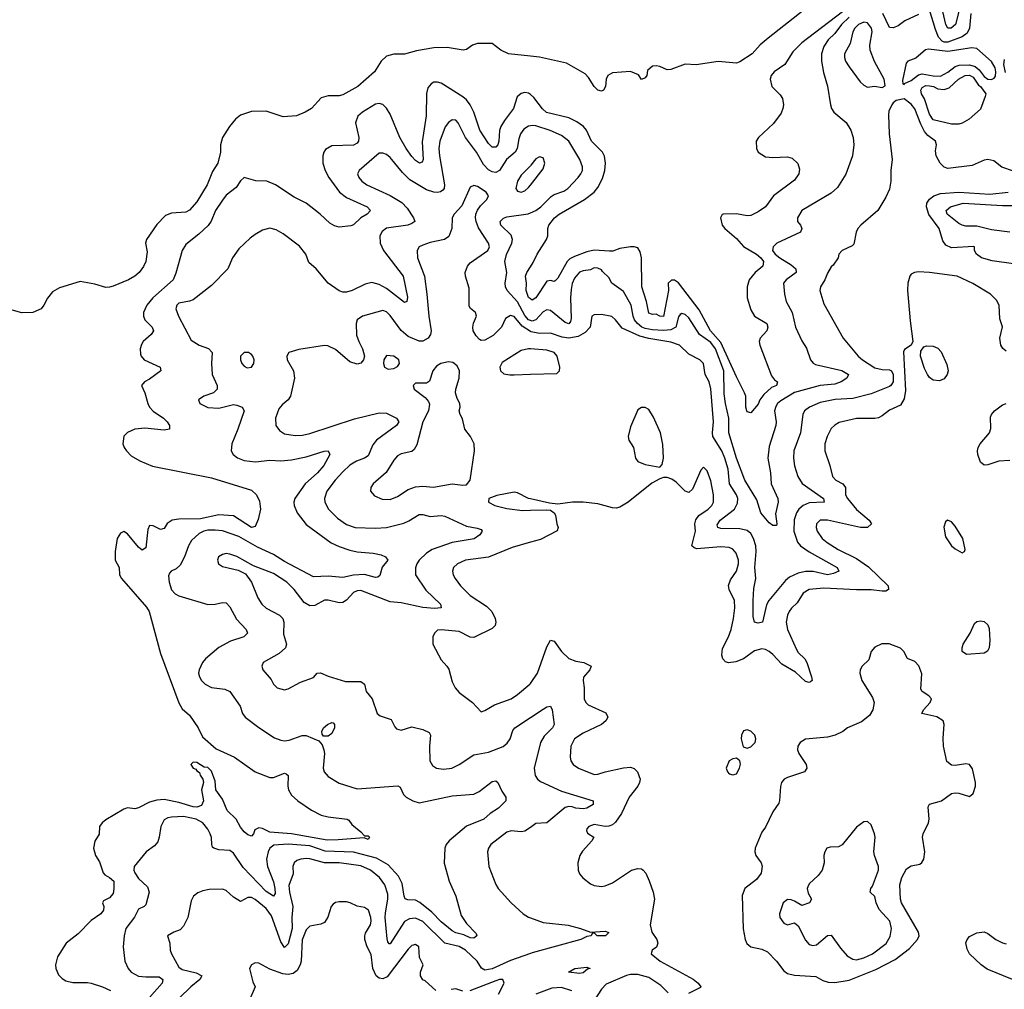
# Model space of a CAD drawing. Header units: inches. Extents: x 2001573 to 2220545, y 644482 to 846830.
# Tile 330 of 656: x 2057198 to 2062600, y 752676 to 757997. Entities that reach past the tile are written whole.
import ezdxf

# ---------------------------------------------------------------- set-up
doc = ezdxf.new("R2010")
doc.units = ezdxf.units.IN
doc.header["$MEASUREMENT"] = 0
doc.layers.add('C0755', color=7, linetype='Continuous')
doc.layers.add('C0765', color=7, linetype='Continuous')

msp = doc.modelspace()

# ---------------------------------------------------------------- linework, layer by layer
at = {"layer": 'C0755', "color": 5}
for points, elevation in [([(2060000, 757797.2), (2059879, 757810), (2059837.2, 757830), (2059790, 757866), (2059710, 757866.6), (2059682.8, 757857.2), (2059650, 757833.2), (2059630.3, 757829.7), (2059544.1, 757844.1), (2059470, 757842.2), (2059374.4, 757825.6), (2059310, 757807.8), (2059250, 757807.4), (2059210, 757796), (2059181.7, 757770), (2059144.2, 757710), (2059053, 757630), (2058970, 757584.7), (2058950, 757578.9), (2058890, 757579.3), (2058851.9, 757568.1), (2058798, 757510), (2058764.9, 757490), (2058716.3, 757470), (2058643.3, 757463.3), (2058550, 757495.6), (2058470, 757493.3), (2058410, 757473), (2058382.4, 757450), (2058348.4, 757410), (2058310.5, 757350), (2058299.1, 757310), (2058299.3, 757270), (2058285.8, 757210), (2058255.8, 757164.2), (2058225.6, 757090), (2058170, 756996.4), (2058130, 756951.1), (2058110, 756940.4), (2058030, 756934.7), (2057997.4, 756922.6), (2057950, 756872.3), (2057894, 756790), (2057887.3, 756770), (2057896.7, 756723.3), (2057890.4, 756670), (2057877.2, 756642.8), (2057852.7, 756610), (2057830, 756589.6), (2057794.8, 756570), (2057710, 756534), (2057690, 756529.6), (2057670, 756527.3), (2057610, 756545.1), (2057530, 756560.9), (2057415.2, 756524.8), (2057376.8, 756503.2), (2057350.5, 756469.5), (2057330.4, 756429.6), (2057314.8, 756410), (2057270, 756389.7), (2057210, 756388.4), (2057057.2, 756430)], 280), ([(2060000, 757585.3), (2059990, 757593.3), (2059970, 757596.6), (2059950, 757591.7), (2059927.4, 757572.6), (2059906.7, 757510), (2059857, 757443), (2059838.5, 757410), (2059831.3, 757388.7), (2059826.9, 757330), (2059820.6, 757310), (2059810, 757298), (2059790, 757296.8), (2059770, 757317.8), (2059722.8, 757390), (2059689.4, 757490), (2059670, 757528.7), (2059650, 757556.2), (2059630, 757573.6), (2059510, 757647.9), (2059490, 757654), (2059470, 757653.1), (2059455.2, 757644.8), (2059437.7, 757622.3), (2059429, 757591), (2059427.8, 757470), (2059406.2, 757326.2), (2059411, 757229), (2059405.5, 757214.5), (2059391, 757209), (2059370, 757223.7), (2059350, 757245.7), (2059317.7, 757290), (2059283.4, 757350), (2059230, 757478), (2059210, 757511.9), (2059190.9, 757530.9), (2059170, 757536.7), (2059150, 757532.3), (2059078.3, 757490), (2059053.3, 757466.7), (2059040.7, 757430), (2059059.1, 757350), (2059056.8, 757330), (2059050, 757318.4), (2059030, 757307.7), (2058910, 757305), (2058876.2, 757283.8), (2058866, 757270), (2058860.6, 757250), (2058861.9, 757210), (2058873.5, 757170), (2058893.3, 757130), (2058952.1, 757050), (2058990, 757021.2), (2059103.6, 756970), (2059121.8, 756950), (2059105.2, 756930), (2059069.2, 756910), (2059030, 756871), (2059015, 756865), (2058950, 756859.1), (2058924.8, 756864.8), (2058899.9, 756880), (2058846.7, 756930), (2058770, 756990.3), (2058703.2, 757023.2), (2058601.6, 757090), (2058554, 757110), (2058492.6, 757112.6), (2058429.4, 757130.6), (2058410, 757112.6), (2058384.8, 757075.2), (2058330, 757033), (2058310, 757007.2), (2058272.8, 756950), (2058248.2, 756891.8), (2058232.2, 756867.8), (2058181.1, 756818.9), (2058110, 756763.4), (2058089.8, 756730), (2058053.9, 756606.1), (2058039, 756570), (2057927.9, 756470), (2057896.2, 756430), (2057877.9, 756390), (2057876.6, 756370), (2057883.8, 756350), (2057923.9, 756310), (2057931.2, 756290), (2057919.2, 756270), (2057875.8, 756230), (2057866.2, 756213.8), (2057858.8, 756190), (2057860.9, 756160.9), (2057864.2, 756150), (2057881.5, 756130), (2057968.7, 756090), (2057972.2, 756070), (2057910, 756023.2), (2057883.1, 756010), (2057866.4, 755990), (2057884.9, 755950), (2057900.6, 755890), (2057910.7, 755870.7), (2057930, 755849.1), (2057987, 755810), (2058006.7, 755790), (2058019.5, 755770), (2058018.8, 755750), (2057990, 755743.5), (2057884.6, 755755.4), (2057830, 755749.8), (2057790, 755731.1), (2057770, 755711.5), (2057763.9, 755670), (2057770.3, 755650), (2057783.6, 755630), (2057810, 755604), (2057856.3, 755576.3), (2057927, 755547.1), (2058250, 755481.8), (2058470, 755415.2), (2058497, 755390), (2058514, 755354), (2058518.5, 755310), (2058506.7, 755253.3), (2058490, 755216), (2058470.2, 755209.8), (2058370, 755274.5), (2058290, 755279.7), (2058190, 755257.6), (2058070, 755255.6), (2058034.9, 755250), (2058007.7, 755232.3), (2057990, 755204.7), (2057970, 755199.3), (2057930, 755219.3), (2057910, 755220.5), (2057900.5, 755199.5), (2057890, 755099), (2057870, 755085.1), (2057850, 755102.6), (2057790, 755176), (2057770, 755188.2), (2057750, 755178.7), (2057733.4, 755150), (2057721.8, 755078.2), (2057720.8, 755030), (2057743.1, 754990), (2057745.1, 754950), (2057755.4, 754930), (2057893.9, 754773.9), (2057907.2, 754750), (2057970, 754519.6), (2058070, 754247.7), (2058090, 754214.8), (2058130, 754181), (2058176.4, 754110), (2058201.5, 754061.5), (2058276.2, 753996.2), (2058376.4, 753950), (2058489.6, 753869.6), (2058570, 753838.2), (2058590, 753838.8), (2058650, 753862.2), (2058659, 753859), (2058670.2, 753850), (2058668.1, 753790), (2058671.8, 753770), (2058690, 753741.6), (2058723, 753710), (2058799.2, 753659.2), (2058851.8, 753631.8), (2058890, 753621.6), (2058994, 753610), (2059003.6, 753603.6), (2059019.6, 753579.6), (2059070, 753541), (2059090, 753518), (2059110, 753518.8), (2059117.3, 753510), (2059110, 753499), (2059088.1, 753508.1), (2058944.6, 753495.4), (2058885.1, 753494.9), (2058690, 753528.7), (2058570, 753537.9), (2058530, 753558.2), (2058510, 753561.8), (2058488.5, 753551.5), (2058481.1, 753530), (2058470, 753515.6), (2058450, 753523.1), (2058430, 753539.8), (2058410, 753565.6), (2058384.9, 753610), (2058336.8, 753656.8), (2058310, 753719), (2058274.7, 753770), (2058270, 753818), (2058250, 753872.3), (2058230, 753894), (2058210, 753895.3), (2058170, 753921.2), (2058150, 753922.7), (2058137.3, 753910), (2058148.7, 753890), (2058164, 753884), (2058170, 753874), (2058185.1, 753865.1), (2058188.3, 753851.7), (2058203.2, 753830), (2058205.4, 753810), (2058195.5, 753770), (2058206.3, 753710), (2058196.1, 753683.9), (2058170, 753675.5), (2058150, 753677.7), (2058070, 753701.2), (2057990, 753717.5), (2057950, 753714.8), (2057910, 753703.5), (2057850, 753671.6), (2057830, 753666.6), (2057790, 753671.3), (2057770, 753664.5), (2057670, 753606.6), (2057650, 753589.2), (2057636.3, 753570), (2057633.2, 753526.8), (2057610.5, 753489.5), (2057602, 753450), (2057613, 753410), (2057635.2, 753375.3), (2057655.1, 753315.1), (2057664.2, 753304.2), (2057690.3, 753290), (2057713.5, 753270), (2057715.1, 753230), (2057710, 753201.6), (2057690, 753178.5), (2057658.4, 753161.6), (2057652.4, 753150), (2057658.9, 753130), (2057657.6, 753110), (2057642.8, 753090), (2057590, 753052.8), (2057518.9, 752981.1), (2057451.8, 752930), (2057405.2, 752854.8), (2057393.7, 752810), (2057395.5, 752790), (2057410, 752755), (2057430, 752735), (2057450, 752723.3), (2057490, 752713.2), (2057570, 752713.4), (2057589.6, 752709.6), (2057651.8, 752690), (2057696.5, 752670)], 320), ([(2060000, 757414.5), (2059990, 757412.2), (2059964.5, 757395.5), (2059945.4, 757370), (2059936.3, 757343.7), (2059927.8, 757290), (2059915.9, 757270), (2059869.5, 757230), (2059830, 757169.2), (2059810, 757158.8), (2059790, 757161.1), (2059770, 757172), (2059742.7, 757202.7), (2059704.3, 757270), (2059644.7, 757350), (2059603.1, 757430), (2059590, 757445.3), (2059570, 757447.6), (2059550, 757433.3), (2059531.8, 757408.2), (2059502.3, 757330), (2059498.3, 757290), (2059501.1, 757250), (2059529, 757090), (2059526.3, 757070), (2059519, 757061), (2059507.4, 757052.6), (2059490, 757048.4), (2059469.5, 757049.5), (2059430, 757062.6), (2059338.6, 757118.6), (2059297.3, 757157.3), (2059230, 757239.8), (2059210, 757256.4), (2059190, 757265.1), (2059170, 757263.5), (2059059.5, 757170), (2059052, 757150), (2059058.9, 757130), (2059074.9, 757110), (2059103.1, 757090), (2059231.4, 757031.4), (2059294.1, 756994.1), (2059323.2, 756963.2), (2059359.3, 756910), (2059366, 756890), (2059350, 756877.6), (2059327.3, 756870), (2059210, 756851.9), (2059185.8, 756834.2), (2059173.7, 756810), (2059176.3, 756770), (2059193.6, 756730), (2059301.7, 756590), (2059326.5, 756473.5), (2059322, 756450), (2059310, 756445.3), (2059210, 756522.2), (2059170, 756543), (2059130, 756555.4), (2059094, 756546), (2059022, 756510), (2058990, 756502), (2058970, 756502), (2058950, 756509.6), (2058890, 756551.8), (2058823.6, 756630), (2058784.9, 756664.9), (2058768.4, 756710), (2058733.6, 756753.6), (2058642.5, 756822.5), (2058604.2, 756844.2), (2058570, 756853), (2058530, 756842.4), (2058490, 756818.7), (2058462, 756798), (2058400.5, 756739.5), (2058364.6, 756690), (2058339.5, 756630), (2058250, 756538.4), (2058150, 756459.6), (2058130, 756451.8), (2058070, 756440.7), (2058060.4, 756430), (2058054.9, 756410), (2058069.2, 756370), (2058138, 756238), (2058182.4, 756210), (2058232.8, 756192.8), (2058253.2, 756170), (2058250.2, 756110), (2058253.6, 756050), (2058280.4, 755990), (2058280.4, 755970), (2058260.5, 755950), (2058208.2, 755930), (2058178.4, 755910), (2058186.4, 755890), (2058230, 755869.2), (2058290, 755864.5), (2058370, 755885), (2058390, 755882.2), (2058418.9, 755870), (2058430.2, 755850), (2058395, 755750), (2058360.9, 755670), (2058358, 755630), (2058368.5, 755610), (2058392.1, 755592.1), (2058430, 755578), (2058491.1, 755571.1), (2058570, 755579.4), (2058630, 755576.6), (2058690, 755582.1), (2058770, 755597.8), (2058869, 755629), (2058891, 755630), (2058900.3, 755610), (2058865.9, 755550), (2058831.9, 755510), (2058764.1, 755450), (2058707.7, 755370), (2058702.7, 755350), (2058703.8, 755330), (2058719.3, 755290), (2058770, 755226.5), (2058906.5, 755126.5), (2058950, 755105.9), (2059010, 755085.1), (2059050, 755077), (2059138, 755070), (2059180.4, 755060.4), (2059204.9, 755050), (2059218, 755030), (2059187.5, 754992.5), (2059173.4, 754946.6), (2059162.4, 754937.6), (2059150, 754936.4), (2059090, 754952.5), (2059030, 754948.2), (2058970, 754936.2), (2058890, 754943.6), (2058810, 754939.1), (2058650, 755023.7), (2058590, 755061.3), (2058502, 755102), (2058400.6, 755160.6), (2058310, 755191.4), (2058270, 755196.2), (2058230, 755194.9), (2058207.2, 755190), (2058182.5, 755177.5), (2058141.2, 755138.8), (2058124.1, 755110), (2058102.9, 755050), (2058077.3, 755002.7), (2058057, 754983), (2058028.6, 754971.4), (2058020, 754960), (2058014.8, 754945.2), (2058017.9, 754910), (2058030, 754868.9), (2058050, 754846.3), (2058070, 754834.6), (2058230, 754787.3), (2058270, 754789.3), (2058310, 754799.3), (2058330, 754796.5), (2058350, 754775.3), (2058387.3, 754707.3), (2058439.5, 754650), (2058447, 754630), (2058428.2, 754610), (2058354.4, 754585.6), (2058290, 754552.2), (2058216.9, 754490), (2058200.2, 754470), (2058181.7, 754430), (2058179.6, 754410), (2058184, 754390), (2058195.3, 754370), (2058214.9, 754350), (2058250, 754332.9), (2058323.8, 754323.8), (2058350.1, 754310.1), (2058407.7, 754230), (2058420.2, 754190), (2058434.9, 754170), (2058510, 754112.3), (2058596.7, 754056.7), (2058630, 754042.3), (2058650, 754040.3), (2058676.3, 754043.7), (2058747.9, 754067.9), (2058770, 754068), (2058839.1, 754039.1), (2058857, 754017), (2058867.1, 753990), (2058870.1, 753969.9), (2058863.2, 753890), (2058868.6, 753868.6), (2058890, 753843.1), (2058950, 753807.9), (2059050, 753776.9), (2059272.6, 753792.6), (2059285.7, 753785.7), (2059304.4, 753744.4), (2059317.7, 753730), (2059355.3, 753710), (2059390, 753699.8), (2059570, 753737.4), (2059690, 753746.3), (2059719.4, 753760.6), (2059790, 753815.8), (2059810, 753820.5), (2059820.5, 753810), (2059842.6, 753762.6), (2059866, 753730), (2059866, 753710), (2059825.3, 753670), (2059778.9, 753641.1), (2059743.6, 753610), (2059648.8, 753571.2), (2059554.6, 753490), (2059537.7, 753470), (2059530.2, 753450), (2059527.4, 753367.4), (2059554.2, 753270), (2059590, 753187.7), (2059621, 753081), (2059650, 753037.3), (2059702, 752982), (2059706, 752970), (2059690, 752957.2), (2059670, 752958.4), (2059635.5, 752975.5), (2059590, 752986.7), (2059570, 752996.5), (2059510, 753046.8), (2059459.4, 753099.4), (2059393.3, 753153.3), (2059370, 753164.9), (2059327.1, 753167.1), (2059313.2, 753173.2), (2059306.9, 753186.9), (2059297.2, 753257.2), (2059277.1, 753297.1), (2059219, 753359), (2059155.4, 753395.4), (2059030, 753428.1), (2058874.6, 753434.6), (2058790, 753463.1), (2058670, 753473.3), (2058592.2, 753467.8), (2058570, 753449.7), (2058560.7, 753430), (2058551.9, 753390), (2058557.6, 753350), (2058590, 753265.3), (2058598.1, 753230), (2058598.9, 753201.1), (2058590, 753187.5), (2058550, 753212.6), (2058423.6, 753343.6), (2058370, 753422.7), (2058350, 753438.5), (2058290, 753440.9), (2058262.7, 753450), (2058256.3, 753456.3), (2058251.1, 753471.1), (2058250.8, 753509.2), (2058243.4, 753530), (2058230, 753555), (2058201.8, 753590), (2058166, 753610), (2058096, 753624), (2058030, 753621.5), (2058010, 753617.4), (2057990, 753606.6), (2057972.2, 753570), (2057963.5, 753510), (2057955, 753485), (2057936.7, 753463.3), (2057891.3, 753430), (2057825.6, 753350), (2057823.8, 753330), (2057830, 753315.8), (2057850, 753284.9), (2057898.3, 753238.3), (2057908.4, 753208.4), (2057890, 753139.5), (2057880.5, 753130), (2057850, 753116.2), (2057827.3, 753072.7), (2057780.7, 753010), (2057770.2, 752970), (2057765.4, 752910), (2057774.7, 752830), (2057792.7, 752790), (2057809.5, 752769.5), (2057850, 752748.7), (2057890, 752743.6), (2057963.7, 752743.7), (2057983.5, 752730), (2057978.8, 752710), (2057910, 752631.7)], 340), ([(2060000, 757195.6), (2059950, 757144), (2059930, 757111.3), (2059920.9, 757070), (2059930, 757054.9), (2059950, 757050.3), (2059970, 757057.8), (2059990, 757076.5), (2060000, 757089.3)], 360), ([(2060000, 756286.5), (2059954.8, 756314.8), (2059910, 756368.6), (2059890, 756373.3), (2059863.4, 756356.6), (2059840.9, 756310), (2059796.1, 756263.9), (2059750, 756237.3), (2059730, 756236.4), (2059721.3, 756241.3), (2059701.8, 756261.8), (2059686.5, 756290), (2059684, 756310), (2059687.9, 756332.1), (2059704.7, 756370), (2059699.3, 756390), (2059671.2, 756411.2), (2059664.8, 756424.8), (2059664, 756524), (2059643.4, 756590), (2059642.6, 756610), (2059655.5, 756644.5), (2059670, 756662.7), (2059767.3, 756730), (2059775.3, 756750), (2059769.8, 756770), (2059714.6, 756854.6), (2059701.7, 756890), (2059699.4, 756910), (2059700.7, 756930), (2059709.1, 756950.9), (2059725.3, 756974.7), (2059761.1, 757010), (2059769.7, 757030), (2059758, 757050), (2059710, 757081.7), (2059690, 757086.3), (2059670, 757077), (2059624.5, 756975.5), (2059581.1, 756930), (2059571.6, 756910), (2059568.4, 756850), (2059552.5, 756807.5), (2059528.8, 756791.2), (2059450, 756774), (2059410, 756760.3), (2059390.3, 756750), (2059379.1, 756730), (2059381.1, 756690), (2059418, 756590), (2059432.4, 756490), (2059442.5, 756370), (2059455.1, 756290), (2059452.2, 756270), (2059439.2, 756250), (2059410, 756232.7), (2059390, 756233.4), (2059330, 756258), (2059291.4, 756291.4), (2059230, 756374), (2059210, 756392.9), (2059190, 756401.5), (2059079, 756370), (2059050, 756349.7), (2059043.4, 756330), (2059045.4, 756265.4), (2059057.7, 756230), (2059078.7, 756190), (2059090.1, 756150), (2059084.2, 756130), (2059070, 756111.1), (2059050, 756107.1), (2059010, 756118.4), (2058930, 756187), (2058887.9, 756207.9), (2058869.3, 756209.3), (2058730, 756187.1), (2058674.9, 756170), (2058664.2, 756150), (2058665.5, 756130), (2058700.6, 756070), (2058706.2, 756030), (2058683.8, 755930), (2058670.4, 755910), (2058637, 755883), (2058618.8, 755861.2), (2058600.6, 755810), (2058603.9, 755770), (2058623, 755743), (2058650, 755725), (2058710, 755714.3), (2058750, 755716.6), (2058790, 755725.1), (2059034.3, 755805.7), (2059170, 755839.3), (2059210, 755838.2), (2059265.7, 755810), (2059277.4, 755790), (2059265.7, 755770), (2059154.6, 755690), (2059136.3, 755663.7), (2059110, 755603.1), (2059089.6, 755590.4), (2059045.2, 755574.8), (2059010, 755551.9), (2058970, 755516), (2058929.4, 755470), (2058883.8, 755410), (2058871, 755370), (2058872.1, 755350), (2058891.3, 755310), (2058941.8, 755261.8), (2058990, 755227.2), (2059038.8, 755210), (2059150, 755205.6), (2059210, 755209.5), (2059305.5, 755234.5), (2059333.8, 755246.2), (2059390, 755281.5), (2059410, 755281.4), (2059450, 755270.1), (2059510, 755275.4), (2059530, 755272.1), (2059650, 755218), (2059707.3, 755207.3), (2059730, 755198.8), (2059735.5, 755190), (2059722.4, 755170), (2059691.6, 755148.4), (2059570, 755127.8), (2059460.2, 755090), (2059430, 755069.8), (2059390.2, 755030), (2059376.5, 755010), (2059369.2, 754989.2), (2059370.2, 754950), (2059426.8, 754866.8), (2059507.2, 754790), (2059510.4, 754770), (2059473.8, 754766.2), (2059410, 754771), (2059290, 754797.1), (2059230, 754802.2), (2059070, 754864.1), (2059050, 754863), (2059030, 754853.7), (2058990, 754811.3), (2058970, 754799.2), (2058950, 754797.1), (2058890, 754812), (2058870, 754810.6), (2058817, 754783), (2058790, 754779.5), (2058757.9, 754797.9), (2058704.6, 754870), (2058664.4, 754910), (2058590, 754957.1), (2058480.7, 755000.7), (2058390, 755051.5), (2058350, 755064.5), (2058330, 755067.1), (2058310, 755062.6), (2058288.9, 755050), (2058282.6, 755030), (2058288.5, 755010), (2058310, 754995.3), (2058396.7, 754976.7), (2058436.2, 754956.2), (2058470.2, 754910.2), (2058504.2, 754824.2), (2058526.7, 754790), (2058550, 754768.2), (2058623.1, 754730), (2058641.5, 754710), (2058647.3, 754690), (2058644.6, 754624.6), (2058660.8, 754570), (2058656.1, 754550), (2058622, 754518), (2058533.4, 754470), (2058526, 754450), (2058532.7, 754430), (2058576.7, 754376.7), (2058590.3, 754350.3), (2058610, 754330.6), (2058650, 754319.3), (2058670, 754325.5), (2058738, 754362), (2058810, 754386.5), (2058830, 754410.3), (2058847.4, 754412.6), (2058890, 754394.2), (2058985.3, 754365.3), (2059070, 754365.8), (2059090.1, 754350.1), (2059098.7, 754310), (2059131.6, 754270), (2059159.1, 754190), (2059176.1, 754176.1), (2059235.8, 754155.8), (2059255.6, 754115.6), (2059265.2, 754105.3), (2059290, 754097.6), (2059350, 754116.4), (2059410, 754102), (2059445.1, 754085.1), (2059452.4, 754070), (2059446.9, 754010), (2059448, 753930), (2059463.5, 753903.5), (2059484, 753890), (2059523.5, 753883.5), (2059569.3, 753890), (2059610, 753909.2), (2059690, 753963.2), (2059770, 753977.9), (2059850, 754007.6), (2059872.7, 754027.3), (2059888.4, 754050), (2059904.2, 754095.8), (2059913.7, 754110), (2060000, 754167.1)], 360), ([(2060000, 756346.5), (2059990, 756349.9), (2059970, 756372.7), (2059930, 756447.8), (2059871.9, 756510), (2059862.8, 756530), (2059860.9, 756550), (2059869.8, 756610), (2059860.4, 756670), (2059869.1, 756709.1), (2059898.2, 756770), (2059901.8, 756790), (2059894.2, 756814.2), (2059838.2, 756870), (2059834.8, 756890), (2059852.2, 756907.8), (2059870, 756915.3), (2059987.8, 756932.2), (2060000, 756937.4)], 340), ([(2060000, 756464.9), (2059990, 756472), (2059977.6, 756510), (2059979, 756550), (2059973.8, 756590), (2059980.2, 756610), (2060000, 756641.3)], 320), ([(2060000, 756190.2), (2059990, 756191.1), (2059950, 756181.3), (2059844.4, 756115.6), (2059832.1, 756090), (2059836.5, 756070), (2059854.1, 756054.1), (2059887.6, 756047.6), (2059910, 756048.8), (2060000, 756051.1)], 380), ([(2060000, 755367.5), (2059989.7, 755369.7), (2059930, 755400.9), (2059910, 755404.5), (2059814.9, 755385.1), (2059771.3, 755370), (2059770.8, 755350), (2059804.9, 755330), (2059870, 755314.7), (2059956.8, 755303.2), (2060000, 755304.7)], 380), ([(2060000, 755129), (2059899.6, 755100.4), (2059770, 755046.7), (2059643, 755030), (2059599.3, 755010), (2059578.7, 754990), (2059573.4, 754970), (2059576.5, 754950), (2059586.3, 754930), (2059616.9, 754890), (2059670, 754836.9), (2059759.1, 754779.1), (2059787.5, 754750), (2059806.8, 754710), (2059811, 754690), (2059807.3, 754672.7), (2059790, 754656.8), (2059690, 754607), (2059670, 754607.7), (2059610, 754639.1), (2059510, 754649.2), (2059490, 754646.5), (2059474, 754630), (2059464.8, 754610), (2059465.1, 754570), (2059510, 754483.5), (2059541.6, 754450), (2059552.2, 754432.2), (2059570, 754363.8), (2059586.5, 754330), (2059610, 754304.7), (2059682.3, 754250), (2059730, 754198.8), (2059750, 754205.5), (2059803.7, 754236.3), (2059894.7, 754270), (2059930, 754293.4), (2059997.2, 754350), (2060000, 754354)], 380), ([(2060000, 753564.7), (2059970, 753543.5), (2059950, 753539.8), (2059895.1, 753544.9), (2059870, 753537.6), (2059783.6, 753470), (2059769.2, 753450), (2059763.9, 753430), (2059772.1, 753350), (2059810, 753250.6), (2059823.1, 753230), (2059895.3, 753150), (2059960.9, 753090), (2059990, 753071.3), (2060000, 753067.8)], 360), ([(2060000, 752872.9), (2059890, 752834.7), (2059790, 752788.6), (2059750, 752780.8), (2059732, 752792), (2059707.7, 752830), (2059644.2, 752890), (2059610, 752911.6), (2059529.6, 752929.6), (2059410, 753048.9), (2059370, 753066.5), (2059337.3, 753062.7), (2059310, 753047.3), (2059230, 752924.7), (2059225.7, 752925.7), (2059217, 752937), (2059213.8, 752953.8), (2059203.4, 753070), (2059204, 753096), (2059218.4, 753170), (2059217.7, 753197.6), (2059201.4, 753250), (2059172.2, 753290), (2059122.6, 753330), (2059070, 753352.9), (2058950, 753370.6), (2058869.9, 753369.9), (2058790, 753392.9), (2058770, 753393.2), (2058740.7, 753390), (2058718, 753382), (2058703.2, 753370), (2058696.3, 753350), (2058697.4, 753310), (2058674.6, 753245.4), (2058678.1, 753210), (2058696.6, 753130), (2058691.4, 753070), (2058692.4, 753010), (2058670, 752925.1), (2058650, 752905.7), (2058630, 752936.4), (2058578.7, 753078.7), (2058550, 753119.1), (2058490, 753168.4), (2058470, 753179.4), (2058450, 753180.4), (2058410, 753157.4), (2058370, 753180.9), (2058330, 753217.6), (2058310, 753225.7), (2058237.1, 753222.9), (2058203.4, 753216.6), (2058174.9, 753205.1), (2058152.2, 753187.8), (2058138, 753162), (2058121, 753070), (2058097.2, 753022.9), (2058077.3, 753002.7), (2058042.8, 752990), (2058008.7, 752970), (2058021.6, 752930), (2058023.6, 752890), (2058030.3, 752870), (2058070, 752798), (2058090, 752785.6), (2058165.7, 752765.7), (2058196.3, 752750), (2058186, 752730), (2058137, 752690), (2058074.8, 752630)], 360), ([(2059480.3, 752670), (2059422.3, 752722.3), (2059410, 752728.6), (2059397.4, 752750), (2059396.8, 752770), (2059410.8, 752810), (2059390.9, 752850), (2059387.3, 752910), (2059370, 752921.1), (2059350, 752916), (2059330, 752896.9), (2059214.6, 752745.4), (2059190, 752734.2), (2059170, 752737.6), (2059153.1, 752750), (2059135.7, 752790), (2059126.2, 752866.2), (2059104.3, 752910), (2059091.6, 752950), (2059090.8, 752970), (2059095.7, 752984.3), (2059121.7, 753030), (2059126, 753050), (2059124.2, 753070), (2059111, 753110), (2059090, 753125.6), (2059050, 753131.8), (2059011, 753151), (2058990, 753156.1), (2058950, 753155.7), (2058930, 753151.6), (2058917.2, 753142.8), (2058906.7, 753130), (2058888.7, 753071.3), (2058870, 753042.6), (2058850, 753033.3), (2058790, 753022), (2058770, 753001.6), (2058747.7, 752947.7), (2058742.7, 752830), (2058737.5, 752810), (2058720.2, 752779.8), (2058697.9, 752762.1), (2058670, 752756.7), (2058640.7, 752760.7), (2058570, 752786.3), (2058510, 752820.4), (2058490, 752821.7), (2058470.4, 752810), (2058459.5, 752790), (2058477.5, 752717.5), (2058490.4, 752690), (2058454.4, 752610)], 380), ([(2059824.5, 752650), (2059855.8, 752710), (2059849.6, 752729.6), (2059830, 752729.7), (2059810, 752723.2), (2059668.5, 752668.5)], 380), ([(2059630, 752666.2), (2059590, 752678.8), (2059565.2, 752674.8)], 380)]:
    msp.add_lwpolyline(points, dxfattribs=dict(at, elevation=elevation))
for points, elevation in [([(2058453.3, 756170), (2058428.7, 756170), (2058408.5, 756150), (2058408.4, 756130), (2058416.5, 756110), (2058430, 756094.6), (2058446.5, 756086.5), (2058470, 756089.1), (2058482.5, 756110), (2058483.7, 756130), (2058477.3, 756150), (2058470, 756160.3)], 360), ([(2059550, 756119.3), (2059509.1, 756110.9), (2059484.9, 756095.1), (2059464.5, 756070), (2059447, 756013), (2059430, 756002.9), (2059370, 756002), (2059356.3, 755990), (2059363, 755970), (2059422.8, 755922.8), (2059440.7, 755900.7), (2059446.2, 755886.2), (2059441.6, 755850), (2059410, 755789.7), (2059376, 755664), (2059361.8, 755638.2), (2059350, 755627.7), (2059290, 755614.2), (2059270, 755602.6), (2059250, 755580.5), (2059207.8, 755512.2), (2059136.4, 755450), (2059124.4, 755430), (2059122.4, 755410), (2059144.5, 755384.5), (2059186.1, 755366.1), (2059230, 755364.7), (2059270, 755380.3), (2059330, 755419.2), (2059370, 755433.8), (2059410, 755436.8), (2059468.6, 755431.4), (2059570, 755450.6), (2059630, 755442), (2059650, 755444), (2059669.7, 755470.3), (2059693.3, 755630), (2059691, 755670), (2059671.6, 755710), (2059640.9, 755750), (2059627.2, 755807.2), (2059614, 755830), (2059608.7, 755850), (2059614, 755870), (2059612.7, 755890), (2059597.6, 755917.6), (2059589.6, 755950), (2059591.3, 755970), (2059609.8, 756030), (2059611.1, 756070), (2059598, 756098), (2059574.8, 756114.8)], 380), ([(2059210, 756154), (2059196.4, 756130), (2059194, 756110), (2059199.3, 756090), (2059219.5, 756079.5), (2059250, 756082.4), (2059270, 756094), (2059281.7, 756110), (2059278.9, 756130), (2059250, 756149.6)], 380), ([(2058865.5, 754065.5), (2058856.6, 754076.6), (2058855.6, 754090), (2058863.8, 754110), (2058886.2, 754130), (2058910, 754139.7), (2058917.4, 754137.4), (2058925.3, 754130), (2058925.8, 754110), (2058910, 754079.8), (2058890, 754065.8)], 340)]:
    msp.add_lwpolyline(points, close=True, dxfattribs=dict(at, elevation=elevation))
at = {"layer": 'C0765', "color": 5}
for points, elevation in [([(2062372, 758130), (2062331.8, 757970), (2062309.4, 757949.4), (2062290, 757950.8), (2062278.7, 757970), (2062251.9, 758090)], 320), ([(2061790, 758099), (2061490, 757869.1), (2061440.1, 757819.9), (2061395.7, 757750), (2061337.5, 757710), (2061320.4, 757690), (2061315.1, 757670), (2061325, 757630), (2061370, 757585.2), (2061383.8, 757563.8), (2061388.8, 757530), (2061385.4, 757510), (2061376.2, 757483.8), (2061333.3, 757426.7), (2061251.1, 757350), (2061239.7, 757330), (2061240.2, 757290), (2061250, 757269.2), (2061290, 757244.3), (2061330, 757240.1), (2061410, 757244.8), (2061436.7, 757236.7), (2061467.2, 757207.2), (2061475.9, 757175.9), (2061473.1, 757150), (2061450, 757115.6), (2061333, 757030), (2061289.7, 756970.3), (2061250, 756942.1), (2061210, 756923), (2061190, 756920.7), (2061130, 756931.5), (2061058, 756930), (2061052, 756928), (2061043.7, 756910), (2061051.6, 756870), (2061067.6, 756850), (2061130, 756796.2), (2061170, 756752), (2061240.6, 756710), (2061264.8, 756690), (2061278.9, 756670), (2061275.7, 756644.3), (2061233, 756610), (2061199.7, 756570), (2061189.4, 756530), (2061189.4, 756470), (2061210, 756403.8), (2061230, 756370.3), (2061297.3, 756330), (2061302.2, 756310), (2061296.5, 756290), (2061260.2, 756250), (2061255.9, 756230), (2061258.5, 756210), (2061322.6, 756042.6), (2061339.8, 756019.8), (2061356.3, 756010), (2061350.6, 755990), (2061322.1, 755977.9), (2061280.9, 755939.1), (2061259.7, 755910), (2061250, 755887), (2061210, 755839.3), (2061190, 755845.2), (2061187.3, 755850), (2061182.4, 755870), (2061182.7, 755930), (2061175.6, 755950), (2061130, 756036.4), (2061044.6, 756224.6), (2060989.1, 756290), (2060925.3, 756405.3), (2060813.5, 756553.5), (2060790, 756567.2), (2060773.5, 756566.5), (2060756.5, 756550), (2060757.6, 756510), (2060730, 756368.1), (2060710, 756369), (2060690, 756381.7), (2060670, 756379.2), (2060650, 756387.1), (2060636.7, 756450), (2060611.9, 756530), (2060610.4, 756690.4), (2060602.1, 756722.1), (2060590, 756744.2), (2060570, 756751.1), (2060549.7, 756749.7), (2060490, 756740.9), (2060452.6, 756727.4), (2060434.3, 756725.7), (2060350, 756731.7), (2060310, 756723.7), (2060242, 756698), (2060216, 756684), (2060201.3, 756670), (2060150, 756578.3), (2060135.4, 756564.6), (2060130, 756560.4), (2060110, 756566), (2060090, 756561.7), (2060030, 756469.8), (2060010, 756457.7), (2060000, 756464.9)], 320), ([(2061502.7, 758050), (2061304, 757896), (2061261.5, 757858.5), (2061216.5, 757810), (2061150, 757766), (2061130, 757758), (2061030, 757767.6), (2060910, 757749.5), (2060850, 757752.3), (2060770, 757722.7), (2060750, 757721.2), (2060710, 757739), (2060690, 757744), (2060670, 757742), (2060642, 757718), (2060638, 757690), (2060630, 757678), (2060610, 757668), (2060593.6, 757693.6), (2060550, 757713.2), (2060450, 757705.2), (2060424.7, 757690), (2060416, 757670), (2060412, 757630), (2060402, 757610), (2060390, 757604), (2060370, 757609.3), (2060350, 757629.5), (2060319.3, 757679.3), (2060299.7, 757699.7), (2060198, 757758), (2060050, 757791.9), (2060000, 757797.2)], 280), ([(2061749.3, 758010), (2061706.7, 757970), (2061670, 757921.1), (2061633.3, 757886.7), (2061609.2, 757850), (2061596.9, 757810), (2061597.2, 757770), (2061607.7, 757707.7), (2061630, 757632), (2061646.7, 757530), (2061652.2, 757510), (2061664.4, 757490), (2061732.7, 757432.7), (2061758.4, 757390), (2061770.3, 757350), (2061774.9, 757310), (2061767, 757250), (2061730.2, 757149.8), (2061684.5, 757075.5), (2061650, 757044.2), (2061490, 756949.3), (2061464.9, 756910), (2061464.9, 756890), (2061481.3, 756870), (2061490.2, 756850.2), (2061481.5, 756830), (2061352.4, 756770), (2061332.7, 756750), (2061328, 756730), (2061343.8, 756710), (2061368.6, 756690), (2061431.7, 756651.7), (2061456.5, 756630), (2061458.5, 756610), (2061403.1, 756570), (2061389.5, 756550.5), (2061393.7, 756490), (2061404.1, 756450), (2061437.2, 756390), (2061454, 756310), (2061490, 756233.7), (2061514.1, 756194.1), (2061537.2, 756130), (2061551.4, 756111.4), (2061564.1, 756104.1), (2061709, 756071), (2061745.7, 756050), (2061736.5, 756030), (2061704.9, 756010), (2061670, 755995.9), (2061590, 755988.7), (2061450, 755950.3), (2061374.3, 755905.7), (2061355.8, 755890), (2061346.3, 755873.7), (2061339.8, 755850), (2061348.3, 755790), (2061347, 755770), (2061310, 755654.5), (2061303.1, 755590), (2061317.8, 755510), (2061321.2, 755450), (2061358.4, 755370), (2061360.2, 755350), (2061345.2, 755285.3), (2061352.4, 755230), (2061350, 755221.2), (2061330, 755220.5), (2061310, 755235.1), (2061265.1, 755290), (2061242.1, 755362.1), (2061176.9, 755470), (2061130, 755590.8), (2061088.8, 755730), (2061089.4, 755810), (2061070, 755891.5), (2061063.1, 755943.1), (2061060.9, 756070), (2061015.1, 756190), (2060990, 756224.6), (2060927.2, 756270), (2060870, 756360.2), (2060850, 756378.3), (2060830, 756384.2), (2060821.9, 756378.1), (2060813.1, 756366.9), (2060798.5, 756310), (2060770, 756294.6), (2060730, 756291.2), (2060670, 756294.3), (2060630, 756301.7), (2060611.6, 756310), (2060586.8, 756330), (2060571.6, 756350), (2060563.2, 756370), (2060552.6, 756430), (2060510, 756505.7), (2060447, 756550), (2060430, 756582.7), (2060394.7, 756614.7), (2060390, 756624), (2060370, 756634), (2060350, 756634.5), (2060330, 756624), (2060290, 756619), (2060270, 756611.8), (2060242.1, 756577.9), (2060230, 756549.5), (2060224.5, 756515.5), (2060220.9, 756470), (2060223, 756357), (2060219.6, 756340.4), (2060210, 756328.2), (2060190, 756335.8), (2060110, 756401.3), (2060090, 756404.3), (2060070, 756394.4), (2060029.4, 756350.6), (2060010, 756343.1), (2060000, 756346.5)], 340), ([(2062130, 758025.3), (2062054.9, 757990), (2062017.2, 757962.8), (2061990, 757951.6), (2061970, 757954.5), (2061934.7, 758030)], 340), ([(2062417.1, 758030), (2062408.5, 757950), (2062396.8, 757923.2), (2062370, 757902), (2062290, 757873.4), (2062270, 757874.1), (2062259.5, 757879.5), (2062240.1, 757900.1), (2062222.2, 757942.2), (2062190, 758050.7)], 340), ([(2062606, 757706), (2062596.9, 757750), (2062602.1, 757777.9)], 340), ([(2060000, 756641.3), (2060015, 756665), (2060036.7, 756710), (2060087.7, 756790), (2060095.6, 756810), (2060095.1, 756850), (2060100.8, 756870), (2060133, 756910), (2060157.3, 756930), (2060297.7, 757010), (2060350, 757051), (2060370, 757075.2), (2060395.3, 757124.7), (2060408.9, 757170), (2060412.3, 757210), (2060407.4, 757247.4), (2060395.8, 757270), (2060335.9, 757330), (2060307.7, 757390), (2060290.7, 757410.7), (2060255.5, 757435.5), (2060210, 757458.8), (2060087.9, 757487.9), (2060066.9, 757506.9), (2060019.2, 757570), (2060000, 757585.3)], 320), ([(2062650, 757166), (2062586.7, 757186.7), (2062542.3, 757222.2), (2062510, 757228.9), (2062490, 757225.4), (2062423.6, 757196.4), (2062290, 757180.7), (2062270, 757187.6), (2062249.1, 757209.1), (2062226.8, 757250), (2062223.2, 757276.8), (2062227.8, 757310), (2062222.5, 757330), (2062181.3, 757361.3), (2062163.3, 757383.3), (2062142.5, 757422.5), (2062110, 757507.6), (2062090, 757533.2), (2062050, 757561.6), (2062007.3, 757552.7), (2061990, 757540.9), (2061983.1, 757530), (2061966, 757494), (2061964.7, 757475.3), (2061969.4, 757370.6), (2061984.5, 757230), (2061977, 757170), (2061977.4, 757110), (2061970, 757067.2), (2061950, 757023.5), (2061906, 756950), (2061813.2, 756870), (2061796.8, 756850), (2061787.6, 756830), (2061775.3, 756764.7), (2061765, 756755), (2061710.4, 756730), (2061692.7, 756710), (2061688.2, 756690), (2061661.6, 756650), (2061650, 756640.5), (2061630, 756605.6), (2061615.4, 756570), (2061591.3, 756530), (2061588.2, 756510), (2061610, 756438), (2061716.5, 756250), (2061798, 756150), (2061823.1, 756130), (2061890, 756086.7), (2061930, 756076.8), (2061970, 756076.1), (2061980.9, 756070), (2061990.1, 756050), (2061990.1, 756009.9), (2061978.6, 755990), (2061970, 755983.7), (2061870, 755944.1), (2061770, 755917.4), (2061672.1, 755912.1), (2061590, 755895.7), (2061531.7, 755870), (2061504.4, 755850), (2061494.2, 755830), (2061482.3, 755730), (2061445.8, 755630), (2061443.5, 755590), (2061448.7, 755548.7), (2061468, 755490), (2061491.9, 755451.9), (2061607.6, 755370), (2061611.7, 755350), (2061530, 755345.2), (2061495.8, 755330), (2061473.3, 755310), (2061460.6, 755290), (2061447.9, 755252.1), (2061444.6, 755190), (2061465.4, 755130), (2061482.5, 755110), (2061530, 755076.9), (2061683.9, 754990), (2061691.6, 754970), (2061662.4, 754957.6), (2061630, 754950.8), (2061551.9, 754968.1), (2061510, 754967.8), (2061470, 754958.8), (2061421.6, 754938.4), (2061400.1, 754919.9), (2061307.9, 754810), (2061294.8, 754785.2), (2061274.4, 754690), (2061250, 754684.7), (2061229.8, 754689.8), (2061222.6, 754722.6), (2061221.6, 754810), (2061225.1, 754874.9), (2061236.4, 754930), (2061232.3, 754990), (2061238.2, 755078.2), (2061236.4, 755110), (2061224.6, 755150), (2061210, 755177.4), (2061190, 755194.2), (2061150, 755202.5), (2061044, 755204.1), (2061028.7, 755210), (2061025.3, 755225.3), (2061041.2, 755250), (2061119.3, 755310), (2061136.7, 755343.3), (2061137.8, 755370), (2061131, 755390), (2061092.5, 755450), (2061085.8, 755530), (2061066.7, 755590), (2061050, 755630.6), (2061001.2, 755710), (2060998.5, 755730), (2061003.9, 755790), (2060990.6, 755970.6), (2060980.5, 756010), (2060959.5, 756050), (2060949.2, 756110), (2060929.6, 756129.6), (2060870, 756160.9), (2060818.4, 756210), (2060770, 756227.1), (2060650, 756246.6), (2060600.3, 756260.3), (2060503.9, 756303.9), (2060467.4, 756350), (2060447.2, 756367.2), (2060390, 756379.7), (2060350, 756377), (2060337.3, 756370), (2060327.5, 756310), (2060300.2, 756279.8), (2060261.3, 756258.7), (2060210, 756249.6), (2060174.9, 756254.9), (2060110, 756275.9), (2060050, 756274.9), (2060004, 756284), (2060000, 756286.5)], 360), ([(2060000, 756937.4), (2060030, 756950.1), (2060056.5, 756970), (2060113.4, 757026.6), (2060130, 757036.8), (2060184.2, 757055.8), (2060205.3, 757070), (2060261.8, 757130), (2060277.1, 757150), (2060285.3, 757170), (2060285.7, 757190), (2060270.6, 757230), (2060210, 757330.7), (2060170, 757361.3), (2060108.8, 757388.8), (2060030, 757414.7), (2060010, 757416.8), (2060000, 757414.5)], 340), ([(2060000, 757089.3), (2060070, 757179.1), (2060078.7, 757210), (2060070, 757239.3), (2060050, 757244.5), (2060030, 757233.6), (2060002.1, 757197.9), (2060000, 757195.6)], 360), ([(2062650, 756656.6), (2062533.6, 756673.6), (2062475.1, 756690), (2062447.3, 756710), (2062436.2, 756730), (2062437.2, 756750), (2062432.9, 756752.9), (2062310, 756745.4), (2062278.7, 756758.7), (2062262.4, 756782.5), (2062243.6, 756850), (2062187, 756927), (2062172.6, 756970), (2062176, 756990), (2062190, 757012.1), (2062213, 757030), (2062250, 757042.2), (2062350, 757049.8), (2062520.7, 757039.3), (2062622, 757050)], 360), ([(2062630, 756830.3), (2062530, 756844.4), (2062450, 756863.8), (2062390, 756864.5), (2062368.9, 756868.9), (2062350, 756878.5), (2062287.2, 756930), (2062281.4, 756950), (2062305.4, 756970), (2062375.1, 756990), (2062590, 756977.5), (2062690, 756977.3)], 340), ([(2062610, 756177.8), (2062591.6, 756191.6), (2062581.1, 756210), (2062575.3, 756250), (2062590.8, 756310.8), (2062575.3, 756355.3), (2062571.5, 756430), (2062558, 756458), (2062525.2, 756490), (2062428.5, 756548.5), (2062342, 756590), (2062189.4, 756609.4), (2062130, 756612.6), (2062107.5, 756610), (2062090, 756600.6), (2062081.1, 756590), (2062070.1, 756550), (2062069.7, 756510), (2062083.6, 756343.6), (2062098.4, 756230), (2062088.5, 756211.5), (2062052.7, 756187.3), (2062046.7, 756173.3), (2062058.6, 755961.4), (2062050, 755915.3), (2062030, 755881), (2061970, 755854.6), (2061930, 755822.2), (2061910, 755812.2), (2061890, 755808.5), (2061790, 755808.2), (2061694.5, 755785.5), (2061670, 755772.1), (2061650, 755752.6), (2061627.6, 755710), (2061616, 755670), (2061616.3, 755630), (2061643.5, 755550), (2061657.6, 755490), (2061676, 755470), (2061714.9, 755450), (2061728.4, 755430), (2061728.6, 755390), (2061740.2, 755370), (2061790, 755308.7), (2061859.5, 755250), (2061871.7, 755230), (2061849.2, 755210.8), (2061810.7, 755209.3), (2061630.2, 755249.8), (2061590, 755250.6), (2061569.3, 755230), (2061567.5, 755210), (2061573.2, 755190), (2061600.2, 755150), (2061627.5, 755127.5), (2061688.3, 755090), (2061790, 755039.6), (2061854.7, 754994.7), (2061962.7, 754890), (2061965.3, 754870), (2061950, 754860.8), (2061930, 754859.9), (2061870, 754868.9), (2061790, 754867.2), (2061610, 754876.9), (2061530, 754869.8), (2061497.3, 754850), (2061463.7, 754796.3), (2061432.5, 754767.5), (2061420.7, 754750), (2061410, 754729.3), (2061403.2, 754690), (2061410.9, 754650), (2061460.2, 754540.2), (2061470, 754523.8), (2061505.4, 754490), (2061517, 754470), (2061542.3, 754390), (2061545.3, 754370), (2061537.2, 754362.8), (2061530, 754359.8), (2061510, 754365.3), (2061455.5, 754415.5), (2061379.3, 754459.3), (2061330, 754512.5), (2061310, 754529.9), (2061290, 754539.9), (2061270, 754544.6), (2061230, 754534.1), (2061170, 754489.9), (2061127.1, 754472.9), (2061087.8, 754467.8), (2061070, 754473.4), (2061055.9, 754490), (2061049.9, 754510), (2061053.5, 754546.5), (2061086.9, 754610), (2061101.5, 754650), (2061115.2, 754710), (2061122.5, 754770), (2061119, 754810), (2061090.9, 754870), (2061087.6, 754892.5), (2061097.1, 754922.9), (2061130.6, 754970), (2061141.6, 755010), (2061141.6, 755030), (2061129.8, 755070), (2061110.9, 755090.9), (2061090, 755099.9), (2061044, 755104), (2060913.9, 755093.9), (2060898.1, 755098.1), (2060886.1, 755110), (2060905.8, 755190), (2060902.4, 755230), (2060907, 755253), (2060923.5, 755276.5), (2060975, 755310), (2060996.3, 755330), (2061004.1, 755350), (2061004.5, 755390), (2060990, 755466.6), (2060970, 755522), (2060950, 755541.6), (2060935.2, 755524.7), (2060890, 755421.2), (2060870, 755402.7), (2060850, 755409.4), (2060799.3, 755459.3), (2060775.3, 755475.3), (2060750, 755484.5), (2060730, 755483.7), (2060710, 755478), (2060666.1, 755453.9), (2060537.3, 755350), (2060490, 755321.6), (2060470, 755316.3), (2060450, 755317.7), (2060370, 755340.3), (2060290, 755349.8), (2060230.2, 755349.8), (2060150, 755337.6), (2060104.4, 755344.4), (2060000, 755367.5)], 380), ([(2060000, 756051.1), (2060145.2, 756054.8), (2060159.8, 756070), (2060161.9, 756090), (2060147.4, 756150), (2060130.9, 756170.9), (2060090, 756182.4), (2060000, 756190.2)], 380), ([(2062630, 755577.1), (2062570, 755573.8), (2062510, 755553.7), (2062490, 755551.8), (2062469.3, 755569.3), (2062455.2, 755610), (2062453.3, 755630), (2062456.5, 755650), (2062467.3, 755670), (2062519.2, 755730), (2062525.8, 755754.2), (2062524.3, 755815.7), (2062529.4, 755830.6), (2062546.8, 755850), (2062590, 755883.2), (2062610, 755891.1)], 380), ([(2060000, 755304.7), (2060087.7, 755307.8), (2060110, 755304.9), (2060130, 755290.7), (2060137.4, 755277.4), (2060144.6, 755230), (2060152.2, 755210), (2060147.3, 755192.7), (2060055.2, 755144.8), (2060000, 755129)], 380), ([(2060000, 754354), (2060039.4, 754410), (2060090, 754555.5), (2060110, 754592.2), (2060130, 754586.7), (2060170, 754529.1), (2060210, 754491.2), (2060250, 754477.1), (2060294, 754470), (2060332.7, 754450), (2060326, 754430), (2060291.9, 754388.1), (2060288.7, 754370), (2060295.8, 754330), (2060294.9, 754270), (2060304.2, 754250), (2060317, 754237), (2060413.3, 754193.3), (2060424.4, 754170), (2060413.8, 754150), (2060390, 754129.8), (2060290, 754082.2), (2060242, 754050), (2060222.7, 754010), (2060218.7, 753950), (2060222.4, 753930), (2060234.9, 753910), (2060263.8, 753890), (2060350, 753855.2), (2060370, 753856.2), (2060410, 753870.2), (2060510, 753892.1), (2060550, 753894.6), (2060570, 753887), (2060588.4, 753870), (2060601.6, 753830), (2060598.3, 753810), (2060588.6, 753790), (2060542.5, 753730), (2060499.5, 753640.5), (2060467.4, 753592.6), (2060450, 753578), (2060430, 753570.7), (2060410, 753569.7), (2060350, 753581.1), (2060320.5, 753570), (2060310, 753556), (2060307.8, 753547.8), (2060313.4, 753533.4), (2060347.3, 753510), (2060337.6, 753490), (2060285.9, 753434.1), (2060271, 753410), (2060260.6, 753370), (2060261.8, 753330), (2060270.2, 753310.2), (2060288.4, 753288.4), (2060330, 753254.9), (2060350, 753245.3), (2060390, 753241.1), (2060410, 753243.1), (2060450, 753260.7), (2060555.6, 753330), (2060590, 753339.8), (2060610, 753336.8), (2060618.6, 753330), (2060632.8, 753312.8), (2060651.8, 753271.8), (2060673.2, 753210), (2060680.1, 753170), (2060658, 753030), (2060666.8, 752990), (2060694, 752950), (2060698.8, 752930), (2060692.6, 752907.4), (2060668.2, 752890), (2060663.1, 752870), (2060712.9, 752830), (2060892.5, 752732.5), (2060920.8, 752710), (2060935.4, 752690), (2060934, 752686), (2060867.1, 752652.9)], 380), ([(2060000, 754167.1), (2060070, 754213.4), (2060090, 754225.5), (2060110, 754230.6), (2060118.7, 754210), (2060130.2, 754130), (2060120.7, 754110), (2060075, 754065), (2060055, 754030), (2060021.2, 753890), (2060025.5, 753850), (2060038.2, 753830), (2060056.1, 753816.1), (2060170, 753764.1), (2060343.8, 753710), (2060344.6, 753690), (2060310.3, 753670), (2060290, 753666.7), (2060250, 753669.9), (2060230, 753677.3), (2060210, 753678.3), (2060190, 753673), (2060090, 753589.8), (2060030, 753586), (2060000, 753564.7)], 360), ([(2060000, 753067.8), (2060070, 753042.9), (2060207.1, 753027.1), (2060274.8, 753010), (2060330, 752990.3), (2060410, 752994.9), (2060430, 752988), (2060412, 752970), (2060390, 752969.2), (2060366, 752970), (2060350, 752986), (2060338, 752982), (2060334, 752970), (2060310, 752965.5), (2060277.6, 752950), (2060010, 752876.4), (2060000, 752872.9)], 360), ([(2062645.4, 752730), (2062506.2, 752786.2), (2062474, 752810), (2062410, 752871.4), (2062395.7, 752895.8), (2062390, 752930.2), (2062397, 752950), (2062410, 752965.2), (2062450, 752986.6), (2062490.7, 752990.7), (2062510, 752982.6), (2062554.3, 752950), (2062590, 752931), (2062610, 752925.1)], 380), ([(2060756.7, 752656.7), (2060716.2, 752696.2), (2060650, 752740.9), (2060590, 752757.4), (2060550, 752756.9), (2060528.2, 752751.8), (2060416.6, 752703.4), (2060390, 752677.6), (2060350, 752615.4)], 380), ([(2060227.8, 752667.8), (2060170, 752686.1), (2060117.7, 752682.3), (2060030.7, 752650)], 380)]:
    msp.add_lwpolyline(points, dxfattribs=dict(at, elevation=elevation))
for points, elevation in [([(2061830, 757982.4), (2061800.6, 757970), (2061779.5, 757950), (2061769.1, 757930), (2061753.9, 757866.1), (2061724.3, 757810), (2061722.9, 757790), (2061729.1, 757770), (2061750, 757738.2), (2061810, 757656), (2061830, 757637.4), (2061850, 757626.8), (2061887.2, 757632.8), (2061930, 757624.4), (2061946.6, 757633.4), (2061940.3, 757670), (2061887.2, 757767.2), (2061864.9, 757830), (2061863.4, 757856.6), (2061874.9, 757930), (2061872.1, 757950), (2061850, 757979.1)], 360), ([(2062421.7, 757841.7), (2062290, 757821.8), (2062184.9, 757835.1), (2062168.6, 757831.4), (2062115.1, 757784.9), (2062071.4, 757768.6), (2062062.5, 757757.5), (2062042.6, 757662.6), (2062043.8, 757643.8), (2062050, 757640.7), (2062052.7, 757647.3), (2062090, 757663.6), (2062130, 757693.6), (2062150, 757699.6), (2062210, 757688), (2062250, 757687.6), (2062290, 757708.7), (2062330, 757739.7), (2062352.1, 757747.9), (2062410, 757748.5), (2062440.3, 757740.3), (2062462.3, 757722.3), (2062490, 757684.3), (2062510, 757671.1), (2062530, 757668.5), (2062544.2, 757675.8), (2062552.7, 757687.3), (2062554.7, 757710), (2062550, 757731.6), (2062530, 757767), (2062450, 757838.9)], 360), ([(2062310, 757423.5), (2062210, 757446.5), (2062190, 757478.4), (2062162.3, 757562.3), (2062146.8, 757590), (2062142.5, 757610), (2062150, 757624.9), (2062170, 757635), (2062190, 757633.9), (2062212.4, 757630), (2062236.5, 757616.5), (2062270, 757613), (2062297.3, 757622.7), (2062349.8, 757670), (2062385.1, 757690), (2062410, 757692.9), (2062430, 757681.3), (2062458.4, 757638.3), (2062470.1, 757630), (2062498.4, 757590), (2062494.9, 757574.9), (2062470, 757506), (2062406.8, 757450), (2062370, 757429.6), (2062350, 757423.6)], 340), ([(2062245.4, 756014.6), (2062210, 756018.7), (2062190, 756033.6), (2062178.1, 756050), (2062161.8, 756081.8), (2062139.9, 756150), (2062142.6, 756177.4), (2062159.3, 756200.7), (2062173.2, 756206.8), (2062210, 756205.2), (2062235, 756195), (2062254.2, 756174.2), (2062284.3, 756104.3), (2062292.2, 756070), (2062287.6, 756050), (2062270, 756025.3)], 380), ([(2060630, 755868.7), (2060610, 755868.7), (2060590, 755855.3), (2060550, 755762), (2060537.1, 755710), (2060540.5, 755690), (2060566, 755650), (2060576, 755590), (2060590, 755572.2), (2060630, 755556.1), (2060710, 755542), (2060723.9, 755556.1), (2060729.7, 755590), (2060726.5, 755666.5), (2060714, 755730), (2060676, 755816), (2060650, 755858)], 380), ([(2062288.7, 755251.3), (2062278.4, 755241.6), (2062268.9, 755211.1), (2062278.2, 755158.2), (2062310.4, 755110), (2062330, 755092.4), (2062370, 755070.6), (2062382, 755078), (2062385.1, 755090), (2062372.1, 755150), (2062330, 755218.2), (2062310, 755240.4)], 420), ([(2062393.5, 754513.5), (2062369.8, 754530), (2062369, 754550), (2062375, 754570), (2062412.9, 754630), (2062436.2, 754683.8), (2062450, 754694.7), (2062470, 754697.7), (2062490, 754693.8), (2062510, 754675.6), (2062516.7, 754656.7), (2062521.2, 754590), (2062517, 754550), (2062508, 754532), (2062490, 754519.9)], 380), ([(2061927.5, 754572.5), (2061890, 754554.3), (2061869, 754530), (2061856.2, 754483.8), (2061821.1, 754450), (2061810.2, 754430), (2061808.3, 754410), (2061818.2, 754370), (2061876.6, 754276.6), (2061886.7, 754250), (2061879.7, 754210), (2061860.7, 754179.3), (2061816.1, 754143.9), (2061740.5, 754110), (2061714.9, 754090), (2061673, 754070), (2061630, 754060.2), (2061510, 754048.2), (2061480.4, 754030), (2061467.7, 754010), (2061464.9, 753990), (2061472.7, 753970), (2061514, 753910), (2061517.6, 753890), (2061504, 753870), (2061410, 753838.7), (2061391.7, 753828.3), (2061378.4, 753810), (2061371.7, 753788.3), (2061367.7, 753712.2), (2061363.2, 753696.8), (2061330.2, 753649.8), (2061290, 753566), (2061270, 753538), (2061233.1, 753450), (2061231.5, 753430), (2061237.5, 753410), (2061265.6, 753370), (2061271.4, 753351.4), (2061265.8, 753314.2), (2061240.8, 753279.2), (2061176.9, 753230), (2061162.4, 753190), (2061167.3, 753007.3), (2061177.6, 752950), (2061187.5, 752927.5), (2061197.9, 752917.9), (2061210, 752909.5), (2061270, 752895.5), (2061300.8, 752880.8), (2061350.1, 752830.1), (2061390, 752778), (2061410, 752762.5), (2061450, 752753.3), (2061566.4, 752746.4), (2061604.2, 752724.2), (2061634.6, 752714.6), (2061670, 752713.3), (2061750, 752725.9), (2061896, 752784), (2062001.1, 752838.9), (2062079.3, 752900.7), (2062123.9, 752950), (2062132.4, 752970), (2062129.2, 752990), (2062036.9, 753150), (2062031.3, 753170), (2062027.5, 753250), (2062037.5, 753290), (2062063.1, 753336.9), (2062090, 753352.7), (2062136.4, 753363.6), (2062148.7, 753371.3), (2062159.4, 753390), (2062163.9, 753430), (2062151.2, 753510), (2062154.7, 753530), (2062184.1, 753590), (2062188.9, 753610), (2062182.4, 753677.6), (2062190, 753692.4), (2062256, 753710), (2062310, 753751.3), (2062330, 753754.7), (2062350, 753752.1), (2062410, 753733.7), (2062430, 753750.5), (2062442, 753790), (2062442.3, 753810), (2062426.6, 753886.6), (2062410, 753909.6), (2062390, 753912.9), (2062330, 753903.8), (2062310, 753905.6), (2062285.4, 753925.4), (2062267.5, 754010), (2062265.7, 754054.3), (2062270.9, 754130), (2062264.2, 754150), (2062230, 754171.1), (2062148, 754190), (2062157.2, 754210), (2062192.7, 754250), (2062201.2, 754270), (2062187, 754287), (2062150, 754309.5), (2062143.1, 754323.1), (2062147, 754407), (2062131.3, 754451.3), (2062110, 754474.7), (2062070, 754491.8), (2062048.3, 754530), (2062030, 754547.1), (2061968.8, 754571.2)], 420), ([(2061190, 754099.1), (2061170, 754095.1), (2061159, 754070), (2061156.9, 754050), (2061167.3, 754007.3), (2061190, 753999.5), (2061210, 754007), (2061233.5, 754030), (2061237.6, 754050), (2061232.1, 754070), (2061210, 754092)], 420), ([(2061130, 753944.5), (2061110, 753941.6), (2061090, 753929.4), (2061074.9, 753890), (2061081.3, 753870), (2061090, 753859.3), (2061110, 753852.4), (2061130, 753859.3), (2061147.8, 753890), (2061152.3, 753912.3), (2061149.3, 753930)], 420), ([(2061850, 753597.2), (2061830, 753595.1), (2061790, 753566.6), (2061710, 753468), (2061690, 753458.7), (2061644.1, 753455.9), (2061627.3, 753450), (2061615.5, 753430), (2061610.4, 753410), (2061612.2, 753370), (2061601.3, 753330), (2061578.6, 753301.4), (2061530, 753255.6), (2061521.6, 753238.4), (2061519, 753230), (2061523.4, 753203.4), (2061543, 753170), (2061531, 753150), (2061490, 753135.1), (2061450, 753159.7), (2061430, 753167.8), (2061410, 753169.5), (2061387.4, 753150), (2061367.7, 753090), (2061369.3, 753069.3), (2061390, 753039.5), (2061410, 753030.4), (2061450, 753040.7), (2061470, 753024.9), (2061510, 752944.9), (2061530, 752921.5), (2061550, 752916.1), (2061570, 752920.8), (2061630, 752971.6), (2061650, 752973.4), (2061701.2, 752901.2), (2061739, 752859), (2061770, 752842.3), (2061790, 752838.6), (2061830, 752848.1), (2061877.3, 752870), (2061952.6, 752927.4), (2061974.6, 752965.4), (2061981.7, 753010), (2061971.9, 753050), (2061914.4, 753114.4), (2061897.3, 753150), (2061890, 753185.2), (2061865.2, 753210), (2061867.8, 753230), (2061877.4, 753242.6), (2061909.7, 753329.7), (2061910.9, 753350), (2061887.6, 753410), (2061884.2, 753430), (2061891.2, 753510), (2061888, 753530), (2061870, 753579)], 440), ([(2060270, 752762.6), (2060209.7, 752770), (2060244, 752790), (2060310, 752797.3), (2060327.7, 752790), (2060314.1, 752785.9), (2060290, 752765.8)], 360)]:
    msp.add_lwpolyline(points, close=True, dxfattribs=dict(at, elevation=elevation))

doc.saveas('drawing.dxf')
